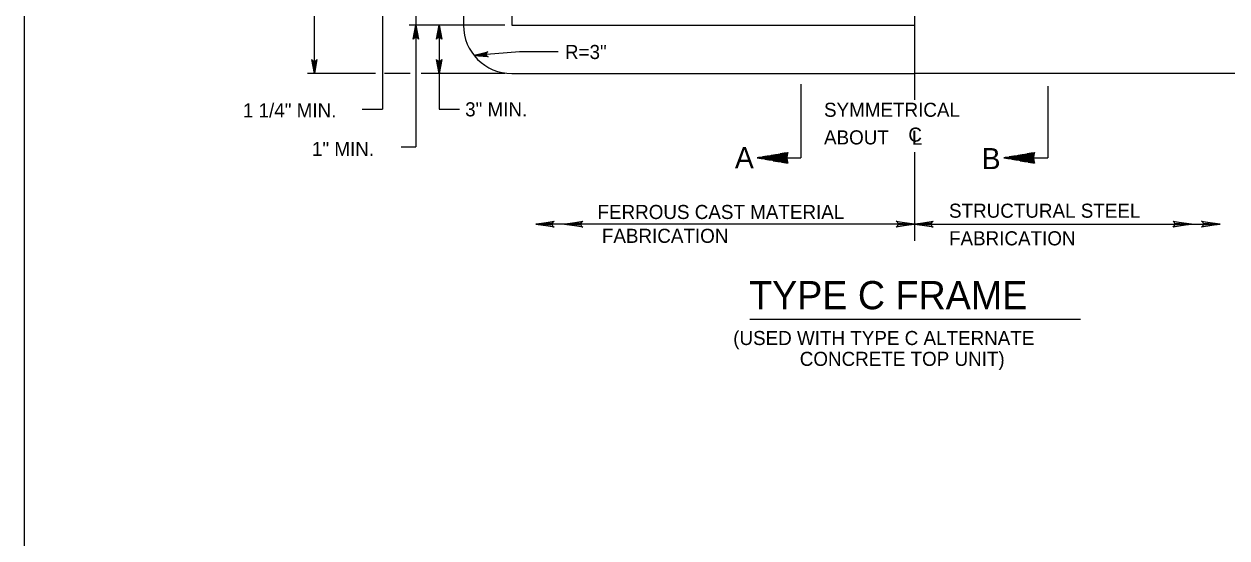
# Model space of a CAD drawing. Extents: x 2087776 to 2104538, y 970919 to 982612.
# Drawn here: x 2093422 to 2094263, y 975791 to 976150 of the extents above; entities that cross this region are included whole.
import ezdxf

# ---------------------------------------------------------------- set-up
doc = ezdxf.new("R2010")
doc.units = 0
doc.layers.add('1', color=7, linetype='Continuous')

msp = doc.modelspace()

# ---------------------------------------------------------------- linework, layer by layer
at = {"layer": '1'}
for p, q in [((2093672.65, 976496.81), (2093672.65, 976090.92)), ((2094044.83, 976495.93), (2094044.83, 976097.58)), ((2093625.03, 976115.84), (2093625.03, 976480.27)), ((2093758.34, 976149.58), (2093691.35, 976149.58)), ((2093712.25, 976149.58), (2093712.25, 976090.92)), ((2093667.83, 976115.84), (2093620.3, 976115.84)), ((2093691.93, 976115.84), (2093674.05, 976115.84)), ((2093758.34, 976115.84), (2093699.71, 976115.84)), ((2093965.27, 976108.51), (2093965.27, 976056.96)), ((2094137.91, 976107.14), (2094137.91, 976056.96)), ((2094044.83, 976061.01), (2094044.83, 975998.89)), ((2093955.4, 976056.96), (2093965.27, 976056.96)), ((2094128.03, 976056.96), (2094137.91, 976056.96)), ((2094044.83, 976010.63), (2093779.87, 976010.63)), ((2094044.83, 976010.63), (2094258.42, 976010.63)), ((2093929.48, 975944.31), (2094160.93, 975944.31))]:
    msp.add_line(p, q, dxfattribs=at)
for points in [[(2096000.74, 974866.19), (2096000.74, 976716.58), (2093422, 976716.58), (2093422, 974866.19), (2096000.74, 974866.19), (2096000.74, 974952.67), (2095344.57, 974952.67), (2095344.57, 975164.86), (2096000.74, 975164.86), (2096000.74, 975259.89), (2095344.57, 975259.89), (2095344.57, 974866.19), (2095603.11, 974866.19), (2095603.11, 974952.67), (2095603.11, 974866.19), (2095855.73, 974866.19), (2095855.73, 974952.67), (2095855.73, 974912.26), (2096000.74, 974912.26)], [(2093729.32, 976480.27), (2093729.32, 976149.58)], [(2093816.8, 976480.27), (2093763.07, 976480.27), (2093763.07, 976149.58), (2094044.83, 976149.58)], [(2093696.08, 976181.4), (2093696.08, 976064.58)], [(2093696.08, 976149.58), (2093697.91, 976139.79), (2093697.65, 976140.17), (2093697.39, 976140.55), (2093697.06, 976140.74), (2093696.73, 976140.93), (2093696.41, 976140.99), (2093696.08, 976141.05), (2093695.75, 976140.99), (2093695.42, 976140.93), (2093695.09, 976140.74), (2093694.77, 976140.55), (2093694.5, 976140.17), (2093694.24, 976139.79), (2093696.08, 976149.58), (2093694.5, 976140.17), (2093694.77, 976140.55), (2093696.08, 976149.58), (2093695.09, 976140.74), (2093695.42, 976140.93), (2093696.08, 976149.58), (2093695.75, 976140.99), (2093696.08, 976141.05), (2093696.08, 976149.58), (2093696.41, 976140.99), (2093696.73, 976140.93), (2093696.08, 976149.58), (2093697.06, 976140.74), (2093697.39, 976140.55), (2093696.08, 976149.58), (2093697.65, 976140.17)], [(2093712.25, 976149.58), (2093714.08, 976139.79), (2093713.82, 976140.17), (2093713.56, 976140.55), (2093713.23, 976140.74), (2093712.9, 976140.93), (2093712.58, 976140.99), (2093712.25, 976141.05), (2093711.92, 976140.99), (2093711.59, 976140.93), (2093711.26, 976140.74), (2093710.94, 976140.55), (2093710.67, 976140.17), (2093710.41, 976139.79), (2093712.25, 976149.58), (2093710.67, 976140.17), (2093710.94, 976140.55), (2093712.25, 976149.58), (2093711.26, 976140.74), (2093711.59, 976140.93), (2093712.25, 976149.58), (2093711.92, 976140.99), (2093712.25, 976141.05), (2093712.25, 976149.58), (2093712.58, 976140.99), (2093712.9, 976140.93), (2093712.25, 976149.58), (2093713.23, 976140.74), (2093713.56, 976140.55), (2093712.25, 976149.58), (2093713.82, 976140.17)], [(2093736.7, 976128.52), (2093746.31, 976131.12), (2093745.95, 976130.83), (2093745.59, 976130.54), (2093745.43, 976130.2), (2093745.26, 976129.86), (2093745.23, 976129.53), (2093745.2, 976129.19), (2093745.28, 976128.87), (2093745.36, 976128.55), (2093745.58, 976128.24), (2093745.8, 976127.93), (2093746.2, 976127.7), (2093746.59, 976127.46), (2093736.7, 976128.52), (2093746.2, 976127.7), (2093745.8, 976127.93), (2093736.7, 976128.52), (2093745.58, 976128.24), (2093745.36, 976128.55), (2093736.7, 976128.52), (2093745.28, 976128.87), (2093745.2, 976129.19), (2093736.7, 976128.52), (2093745.23, 976129.53), (2093745.26, 976129.86), (2093736.7, 976128.52), (2093745.43, 976130.2), (2093745.59, 976130.54), (2093736.7, 976128.52), (2093745.95, 976130.83)], [(2093795.48, 976131.04), (2093781.98, 976131.04), (2093768.49, 976131.04), (2093736.7, 976128.52)], [(2093625.03, 976115.84), (2093623.19, 976125.62), (2093623.45, 976125.25), (2093623.72, 976124.87), (2093624.04, 976124.67), (2093624.37, 976124.48), (2093624.7, 976124.42), (2093625.03, 976124.37), (2093625.36, 976124.42), (2093625.68, 976124.48), (2093626.01, 976124.67), (2093626.34, 976124.87), (2093626.6, 976125.25), (2093626.86, 976125.62), (2093625.03, 976115.84), (2093626.6, 976125.25), (2093626.34, 976124.87), (2093625.03, 976115.84), (2093626.01, 976124.67), (2093625.68, 976124.48), (2093625.03, 976115.84), (2093625.36, 976124.42), (2093625.03, 976124.37), (2093625.03, 976115.84), (2093624.7, 976124.42), (2093624.37, 976124.48), (2093625.03, 976115.84), (2093624.04, 976124.67), (2093623.72, 976124.87), (2093625.03, 976115.84), (2093623.45, 976125.25)], [(2093712.25, 976115.84), (2093710.41, 976125.62), (2093710.67, 976125.25), (2093710.94, 976124.87), (2093711.26, 976124.67), (2093711.59, 976124.48), (2093711.92, 976124.42), (2093712.25, 976124.37), (2093712.58, 976124.42), (2093712.9, 976124.48), (2093713.23, 976124.67), (2093713.56, 976124.87), (2093713.82, 976125.25), (2093714.08, 976125.62), (2093712.25, 976115.84), (2093713.82, 976125.25), (2093713.56, 976124.87), (2093712.25, 976115.84), (2093713.23, 976124.67), (2093712.9, 976124.48), (2093712.25, 976115.84), (2093712.58, 976124.42), (2093712.25, 976124.37), (2093712.25, 976115.84), (2093711.92, 976124.42), (2093711.59, 976124.48), (2093712.25, 976115.84), (2093711.26, 976124.67), (2093710.94, 976124.87), (2093712.25, 976115.84), (2093710.67, 976125.25)], [(2093763.07, 976115.84), (2094044.83, 976115.84)], [(2094292.85, 976115.84), (2094044.83, 976115.84)], [(2093658.48, 976090.92), (2093672.65, 976090.92)], [(2093712.25, 976090.92), (2093726.42, 976090.92)], [(2093685.82, 976064.58), (2093696.08, 976064.58)], [(2093956.13, 976053.15), (2093934.63, 976056.96), (2093956.13, 976060.65), (2093955.89, 976060.17), (2093953.61, 976060.23), (2093950.83, 976059.74), (2093955.73, 976059.69), (2093955.64, 976059.19), (2093947.48, 976059.16), (2093944.6, 976058.67), (2093955.51, 976058.68), (2093955.4, 976058.15), (2093941.66, 976058.16), (2093938.38, 976057.6), (2093955.34, 976057.62), (2093955.36, 976057.14), (2093935.61, 976057.12), (2093934.67, 976056.95), (2093937.41, 976056.47), (2093955.3, 976056.6), (2093955.38, 976056.1), (2093940.16, 976055.97), (2093942.88, 976055.5), (2093955.47, 976055.5), (2093955.48, 976055.04), (2093945.95, 976054.95), (2093949.06, 976054.41), (2093955.64, 976054.46), (2093955.78, 976053.92), (2093951.62, 976053.95), (2093954.77, 976053.4), (2093955.97, 976053.51)], [(2094128.77, 976053.15), (2094107.27, 976056.96), (2094128.77, 976060.65), (2094128.53, 976060.17), (2094126.25, 976060.23), (2094123.47, 976059.74), (2094128.37, 976059.69), (2094128.28, 976059.19), (2094120.12, 976059.16), (2094117.23, 976058.67), (2094128.15, 976058.68), (2094128.03, 976058.15), (2094114.29, 976058.16), (2094111.02, 976057.6), (2094127.97, 976057.62), (2094128, 976057.14), (2094108.25, 976057.12), (2094107.31, 976056.95), (2094110.05, 976056.47), (2094127.94, 976056.6), (2094128.02, 976056.1), (2094112.8, 976055.97), (2094115.51, 976055.5), (2094128.11, 976055.5), (2094128.11, 976055.04), (2094118.58, 976054.95), (2094121.7, 976054.41), (2094128.28, 976054.46), (2094128.42, 976053.92), (2094124.26, 976053.95), (2094127.41, 976053.4), (2094128.61, 976053.51)], [(2093792.13, 976009.09), (2093791.68, 976009.98), (2093779.87, 976010.63), (2093792.13, 976009.09), (2093792.76, 976008.55), (2093779.87, 976010.63), (2093791.67, 976011.21), (2093792.1, 976012.09), (2093779.87, 976010.63), (2093792.76, 976012.68), (2093792.1, 976012.09)], [(2093812.13, 976009.09), (2093811.68, 976009.98), (2093799.87, 976010.63), (2093812.13, 976009.09), (2093812.76, 976008.55), (2093799.87, 976010.63), (2093811.67, 976011.21), (2093812.1, 976012.09), (2093799.87, 976010.63), (2093812.76, 976012.68), (2093812.1, 976012.09)], [(2094032.57, 976012.17), (2094033.02, 976011.28), (2094044.83, 976010.63), (2094032.57, 976012.17), (2094031.94, 976012.71), (2094044.83, 976010.63), (2094033.03, 976010.05), (2094032.61, 976009.17), (2094044.83, 976010.63), (2094031.94, 976008.59), (2094032.61, 976009.17)], [(2094057.08, 976009.09), (2094056.63, 976009.98), (2094044.83, 976010.63), (2094057.08, 976009.09), (2094057.71, 976008.55), (2094044.83, 976010.63), (2094056.62, 976011.21), (2094057.05, 976012.09), (2094044.83, 976010.63), (2094057.71, 976012.68), (2094057.05, 976012.09)], [(2094226.16, 976012.17), (2094226.62, 976011.28), (2094238.42, 976010.63), (2094226.16, 976012.17), (2094225.53, 976012.71), (2094238.42, 976010.63), (2094226.63, 976010.05), (2094226.2, 976009.17), (2094238.42, 976010.63), (2094225.53, 976008.59), (2094226.2, 976009.17)], [(2094246.16, 976012.17), (2094246.62, 976011.28), (2094258.42, 976010.63), (2094246.16, 976012.17), (2094245.53, 976012.71), (2094258.42, 976010.63), (2094246.63, 976010.05), (2094246.2, 976009.17), (2094258.42, 976010.63), (2094245.53, 976008.59), (2094246.2, 976009.17)]]:
    msp.add_lwpolyline(points, dxfattribs=at)
for centre, radius, start, end in [((2093763.06, 976149.58), 33.74, 180, 270), ((2093965.35, 976056.91), 9.95, 157.87619, 202.12381), ((2094137.99, 976056.91), 9.95, 157.87619, 202.12381)]:
    msp.add_arc(centre, radius, start, end, dxfattribs=at)

# ---------------------------------------------------------------- texts
for s, height, p in [('R=3"', 9.843, (2093800.29, 976126)), ('1 1/4" MIN.', 9.8425, (2093575.06, 976085.22)), ('3" MIN.', 9.843, (2093730.47, 976085.94)), ('SYMMETRICAL', 9.8425, (2093981.45, 976085.62)), ('C', 9.84, (2094040.43, 976068.26)), ('ABOUT', 9.843, (2093981.45, 976066.34)), ('L', 9.84, (2094042.9, 976066.05)), ('1" MIN.', 9.843, (2093623.37, 976058.25)), ('A', 14.76, (2093919.15, 976049.69)), ('B', 14.76, (2094091.74, 976049.05)), ('FERROUS CAST MATERIAL', 9.8425, (2093823.04, 976014.21)), ('STRUCTURAL STEEL', 9.8425, (2094068.87, 976015.1)), ('FABRICATION', 9.8425, (2093826.1, 975997.55)), ('FABRICATION', 9.8425, (2094068.87, 975995.81)), ('TYPE C FRAME', 19.685, (2093929.07, 975951.18)), ('(USED WITH TYPE C ALTERNATE', 9.8425, (2093917.95, 975926.15)), ('CONCRETE TOP UNIT)', 9.8425, (2093964.49, 975911.59))]:
    msp.add_text(s, height=height, dxfattribs=at).set_placement(p)

doc.saveas('drawing.dxf')
